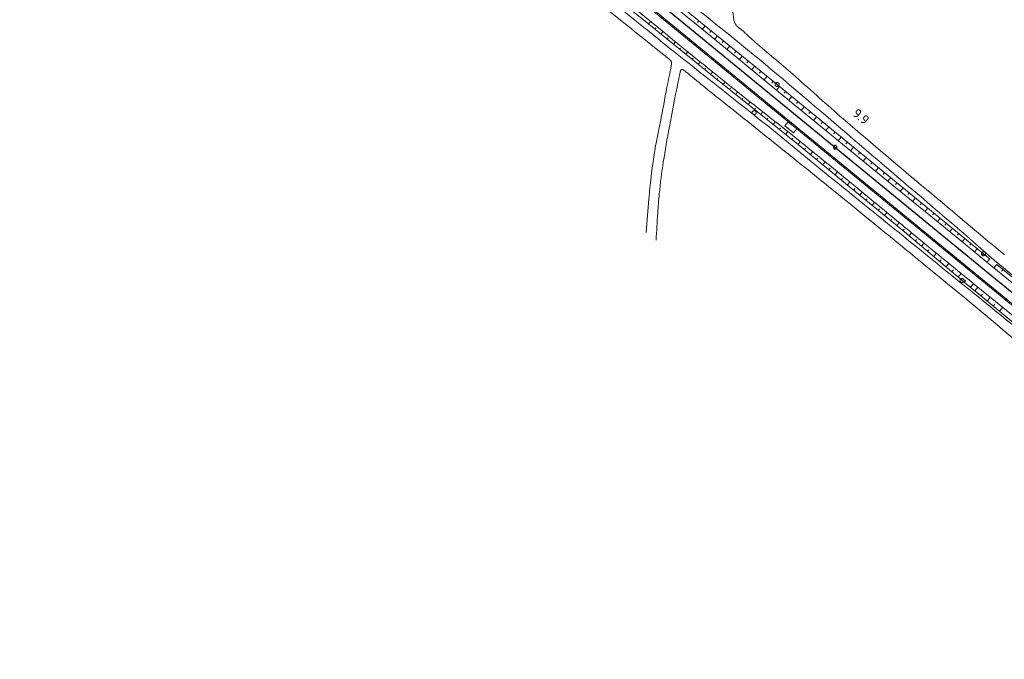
# Model space of a CAD drawing. Header units: metres. Extents: x 3425540 to 3446143, y 5432760 to 5444637.
# Tile 610 of 656: x 3443499 to 3443868, y 5436621 to 5436861. Entities that reach past the tile are written whole.
import ezdxf
from ezdxf.enums import TextEntityAlignment as Align

# ---------------------------------------------------------------- set-up
doc = ezdxf.new("R2010")
doc.units = ezdxf.units.M
for name, color, linetype, lineweight in [('B_Bestand', 9, 'Continuous', 18), ('B_Böschung', 9, 'Continuous', 18), ('B_Flurgrenzen', 9, 'Continuous', 18), ('B_Gleisachse', 9, 'Continuous', 25), ('B_Kilometrierung', 9, 'Continuous', 25), ('Bestand_Neu_Strecke 3443', 9, 'Continuous', 18)]:
    doc.layers.add(name, color=color, linetype=linetype, lineweight=lineweight)
doc.styles.get("Standard").update_dxf_attribs({"font": 'isocpeur.ttf'})

msp = doc.modelspace()

# ---------------------------------------------------------------- linework, layer by layer
at = {"layer": 'B_Bestand'}
msp.add_lwpolyline([(3443865.82, 5436769.46), (3443901.58, 5436740.15), (3443926.64, 5436719.49), (3443942.09, 5436706.86), (3443949.1, 5436701.45), (3443954.81, 5436696.78), (3443957.18, 5436694.81)], dxfattribs=at)
for points, knots in [([(3443742.28, 5436850.41), (3443736.88, 5436854.77), (3443731.48, 5436859.13), (3443726.08, 5436863.49), (3443715.71, 5436871.87), (3443705.29, 5436880.17), (3443694.92, 5436888.56), (3443677.21, 5436902.88), (3443659.56, 5436917.26), (3443641.89, 5436931.63), (3443629.56, 5436941.66), (3443617.23, 5436951.7), (3443604.92, 5436961.76), (3443598.4, 5436967.08), (3443591.96, 5436972.49), (3443585.45, 5436977.81), (3443571.11, 5436989.52), (3443556.77, 5437001.23), (3443542.43, 5437012.94), (3443525.93, 5437026.41), (3443509.43, 5437039.88), (3443492.93, 5437053.35), (3443476.44, 5437066.82), (3443459.98, 5437080.34), (3443443.52, 5437093.85), (3443430.97, 5437104.16), (3443418.46, 5437114.52), (3443405.93, 5437124.86), (3443402.28, 5437127.88), (3443398.67, 5437130.94), (3443395.02, 5437133.97), (3443393.44, 5437135.27), (3443391.81, 5437136.51), (3443390.15, 5437137.73), (3443388.55, 5437138.91), (3443386.89, 5437139.98), (3443385.17, 5437141), (3443382.66, 5437142.48), (3443380.11, 5437143.87), (3443377.5, 5437145.16), (3443375.42, 5437146.19), (3443373.34, 5437147.17), (3443371.21, 5437148.08), (3443368.17, 5437149.38), (3443365.13, 5437150.68), (3443362.01, 5437151.75), (3443358.91, 5437152.82), (3443355.81, 5437153.85), (3443352.7, 5437154.87), (3443346.93, 5437156.78), (3443341.14, 5437158.6), (3443335.36, 5437160.5), (3443332.3, 5437161.5), (3443329.39, 5437162.87), (3443326.46, 5437164.27), (3443325.87, 5437164.55), (3443325.36, 5437164.93), (3443324.85, 5437165.38), (3443324.5, 5437165.69), (3443324.23, 5437166.05), (3443324.05, 5437166.48), (3443323.83, 5437167.01), (3443323.7, 5437167.54), (3443323.7, 5437168.09), (3443323.68, 5437169.2), (3443323.69, 5437170.31), (3443323.7, 5437171.42), (3443323.7, 5437172.25), (3443323.7, 5437173.09), (3443323.75, 5437173.93), (3443323.78, 5437174.5), (3443324.18, 5437174.97), (3443324.55, 5437175.43), (3443324.89, 5437175.85), (3443325.22, 5437176.22), (3443325.66, 5437176.49), (3443326.67, 5437177.11), (3443327.78, 5437177.51), (3443328.77, 5437178.15), (3443329.49, 5437178.6), (3443330.2, 5437179.06), (3443330.91, 5437179.52)], [0, 0, 0, 0, 0.038283, 0.038283, 0.038283, 0.111821, 0.111821, 0.111821, 0.237444, 0.237444, 0.237444, 0.325152, 0.325152, 0.325152, 0.371546, 0.371546, 0.371546, 0.473681, 0.473681, 0.473681, 0.59117, 0.59117, 0.59117, 0.708653, 0.708653, 0.708653, 0.798248, 0.798248, 0.798248, 0.824389, 0.824389, 0.824389, 0.835695, 0.835695, 0.835695, 0.84665, 0.84665, 0.84665, 0.862712, 0.862712, 0.862712, 0.875456, 0.875456, 0.875456, 0.89368, 0.89368, 0.89368, 0.911726, 0.911726, 0.911726, 0.94524, 0.94524, 0.94524, 0.963018, 0.963018, 0.963018, 0.966611, 0.966611, 0.966611, 0.969128, 0.969128, 0.969128, 0.972158, 0.972158, 0.972158, 0.978265, 0.978265, 0.978265, 0.982892, 0.982892, 0.982892, 0.986019, 0.986019, 0.986019, 0.988832, 0.988832, 0.988832, 0.995329, 0.995329, 0.995329, 1, 1, 1, 1]), ([(3443274.95, 5437153.74), (3443278.89, 5437155.2), (3443282.83, 5437156.66), (3443286.77, 5437158.12), (3443290.33, 5437159.44), (3443293.91, 5437160.7), (3443297.48, 5437161.99), (3443299.14, 5437162.6), (3443300.8, 5437163.2), (3443302.46, 5437163.81), (3443303.02, 5437164.01), (3443303.58, 5437164.21), (3443304.17, 5437164.36), (3443305, 5437164.56), (3443305.84, 5437164.57), (3443306.69, 5437164.61), (3443307.41, 5437164.65), (3443308.13, 5437164.68), (3443308.85, 5437164.66), (3443309.71, 5437164.64), (3443310.56, 5437164.53), (3443311.41, 5437164.41), (3443312.25, 5437164.29), (3443313.07, 5437164.15), (3443313.88, 5437163.91), (3443315.05, 5437163.55), (3443316.18, 5437163.12), (3443317.3, 5437162.65), (3443319.03, 5437161.93), (3443320.69, 5437161.08), (3443322.43, 5437160.38), (3443324.51, 5437159.55), (3443326.6, 5437158.76), (3443328.75, 5437158.13), (3443330.57, 5437157.59), (3443332.41, 5437157.16), (3443334.23, 5437156.62), (3443336.85, 5437155.85), (3443339.47, 5437155.06), (3443342.08, 5437154.26), (3443345.78, 5437153.12), (3443349.46, 5437151.94), (3443353.12, 5437150.69), (3443357.08, 5437149.35), (3443360.93, 5437147.75), (3443364.79, 5437146.16), (3443369.01, 5437144.43), (3443373.14, 5437142.55), (3443377.24, 5437140.54), (3443380.04, 5437139.17), (3443382.78, 5437137.69), (3443385.34, 5437135.91), (3443388.31, 5437133.86), (3443391.2, 5437131.73), (3443394.04, 5437129.52), (3443396.53, 5437127.59), (3443399.03, 5437125.68), (3443401.48, 5437123.7), (3443404.46, 5437121.3), (3443407.43, 5437118.9), (3443410.38, 5437116.46), (3443416.81, 5437111.12), (3443423.23, 5437105.77), (3443429.67, 5437100.43), (3443434.12, 5437096.74), (3443438.58, 5437093.05), (3443443.05, 5437089.36), (3443464.51, 5437071.66), (3443486.01, 5437054.02), (3443507.58, 5437036.45), (3443526.19, 5437021.29), (3443544.84, 5437006.17), (3443563.46, 5436991.01), (3443583.75, 5436974.49), (3443604.03, 5436957.94), (3443624.32, 5436941.41), (3443648.88, 5436921.42), (3443673.39, 5436901.37), (3443698.1, 5436881.56), (3443712.39, 5436870.1), (3443726.68, 5436858.65), (3443740.97, 5436847.19)], [0, 0, 0, 0, 0.021887, 0.021887, 0.021887, 0.041667, 0.041667, 0.041667, 0.050868, 0.050868, 0.050868, 0.053989, 0.053989, 0.053989, 0.058377, 0.058377, 0.058377, 0.062134, 0.062134, 0.062134, 0.066609, 0.066609, 0.066609, 0.070976, 0.070976, 0.070976, 0.077304, 0.077304, 0.077304, 0.087041, 0.087041, 0.087041, 0.098693, 0.098693, 0.098693, 0.108566, 0.108566, 0.108566, 0.122796, 0.122796, 0.122796, 0.14295, 0.14295, 0.14295, 0.164683, 0.164683, 0.164683, 0.188403, 0.188403, 0.188403, 0.204599, 0.204599, 0.204599, 0.223344, 0.223344, 0.223344, 0.239734, 0.239734, 0.239734, 0.259664, 0.259664, 0.259664, 0.303203, 0.303203, 0.303203, 0.333355, 0.333355, 0.333355, 0.478253, 0.478253, 0.478253, 0.603309, 0.603309, 0.603309, 0.73963, 0.73963, 0.73963, 0.904592, 0.904592, 0.904592, 1, 1, 1, 1]), ([(3443538.58, 5437038.79), (3443558.26, 5437022.78), (3443577.95, 5437006.77), (3443597.64, 5436990.76), (3443618, 5436974.2), (3443638.1, 5436957.34), (3443658.41, 5436940.72), (3443674.85, 5436927.28), (3443691.35, 5436913.92), (3443707.91, 5436900.62), (3443721.04, 5436890.07), (3443734.3, 5436879.69), (3443747.45, 5436869.17), (3443759.31, 5436859.68), (3443771.22, 5436850.26), (3443782.83, 5436840.46), (3443795.64, 5436829.65), (3443808.37, 5436818.75), (3443821.11, 5436807.86), (3443833.22, 5436797.51), (3443845.41, 5436787.24), (3443857.42, 5436776.78), (3443860.11, 5436774.45), (3443862.79, 5436772.11), (3443865.47, 5436769.78)], [0, 0, 0, 0, 0.179809, 0.179809, 0.179809, 0.365729, 0.365729, 0.365729, 0.516202, 0.516202, 0.516202, 0.63554, 0.63554, 0.63554, 0.743142, 0.743142, 0.743142, 0.861912, 0.861912, 0.861912, 0.974793, 0.974793, 0.974793, 1, 1, 1, 1]), ([(3443868.03, 5436772.82), (3443857.75, 5436781.43), (3443847.47, 5436790.05), (3443837.19, 5436798.67), (3443826.93, 5436807.26), (3443816.75, 5436815.95), (3443806.59, 5436824.67), (3443800.62, 5436829.81), (3443794.81, 5436835.14), (3443788.87, 5436840.32), (3443784.22, 5436844.39), (3443779.44, 5436848.31), (3443774.77, 5436852.36), (3443773.25, 5436853.66), (3443771.85, 5436855.1), (3443770.36, 5436856.43), (3443769.66, 5436857.07), (3443768.85, 5436857.56), (3443768.12, 5436858.18), (3443767.88, 5436858.39), (3443767.7, 5436858.63), (3443767.52, 5436858.89), (3443767.15, 5436859.46), (3443766.87, 5436860.05), (3443766.75, 5436860.7), (3443766.51, 5436862.08), (3443766.41, 5436863.47), (3443766.43, 5436864.86), (3443766.44, 5436865.93), (3443766.47, 5436867.01), (3443766.54, 5436868.09), (3443766.62, 5436869.5), (3443766.74, 5436870.9), (3443766.97, 5436872.3), (3443767.23, 5436873.87), (3443767.65, 5436875.41), (3443768.23, 5436876.89), (3443768.97, 5436878.8), (3443769.8, 5436880.66), (3443770.53, 5436882.57), (3443774.68, 5436893.5), (3443778.84, 5436904.43), (3443782.99, 5436915.37)], [0, 0, 0, 0, 0.209649, 0.209649, 0.209649, 0.418878, 0.418878, 0.418878, 0.542048, 0.542048, 0.542048, 0.638673, 0.638673, 0.638673, 0.669935, 0.669935, 0.669935, 0.684757, 0.684757, 0.684757, 0.689611, 0.689611, 0.689611, 0.699827, 0.699827, 0.699827, 0.721559, 0.721559, 0.721559, 0.738388, 0.738388, 0.738388, 0.760452, 0.760452, 0.760452, 0.785279, 0.785279, 0.785279, 0.817164, 0.817164, 0.817164, 1, 1, 1, 1]), ([(3443742.28, 5436850.41), (3443752.53, 5436842.3), (3443762.77, 5436834.19), (3443773.02, 5436826.08), (3443784.53, 5436816.97), (3443795.79, 5436807.55), (3443807.21, 5436798.32), (3443814.26, 5436792.61), (3443821.33, 5436786.92), (3443828.38, 5436781.21), (3443837.64, 5436773.71), (3443846.91, 5436766.2), (3443856.17, 5436758.69)], [0, 0, 0, 0, 0.268086, 0.268086, 0.268086, 0.569253, 0.569253, 0.569253, 0.75538, 0.75538, 0.75538, 1, 1, 1, 1]), ([(3443733.89, 5436781.04), (3443734.23, 5436785.22), (3443734.56, 5436789.39), (3443734.9, 5436793.57), (3443735.12, 5436796.28), (3443735.39, 5436798.99), (3443735.69, 5436801.7), (3443736.19, 5436806.2), (3443736.86, 5436810.68), (3443737.72, 5436815.13), (3443738.2, 5436817.58), (3443738.72, 5436820.01), (3443739.19, 5436822.46), (3443740.02, 5436826.79), (3443740.84, 5436831.12), (3443741.67, 5436835.44), (3443742.19, 5436838.14), (3443742.76, 5436840.83), (3443743.3, 5436843.52), (3443743.37, 5436843.88), (3443743.41, 5436844.25), (3443743.43, 5436844.62), (3443743.44, 5436844.82), (3443743.37, 5436845.01), (3443743.26, 5436845.2), (3443743.12, 5436845.44), (3443742.97, 5436845.64), (3443742.77, 5436845.8), (3443742.17, 5436846.26), (3443741.57, 5436846.73), (3443740.97, 5436847.19)], [0, 0, 0, 0, 0.184812, 0.184812, 0.184812, 0.304857, 0.304857, 0.304857, 0.504586, 0.504586, 0.504586, 0.614588, 0.614588, 0.614588, 0.808885, 0.808885, 0.808885, 0.930087, 0.930087, 0.930087, 0.946261, 0.946261, 0.946261, 0.955204, 0.955204, 0.955204, 0.966608, 0.966608, 0.966608, 1, 1, 1, 1]), ([(3443737.59, 5436778.06), (3443737.8, 5436781.48), (3443738, 5436784.89), (3443738.2, 5436788.31), (3443738.34, 5436790.72), (3443738.56, 5436793.13), (3443738.8, 5436795.54), (3443739.19, 5436799.52), (3443739.68, 5436803.49), (3443740.3, 5436807.44), (3443741, 5436811.82), (3443741.76, 5436816.19), (3443742.56, 5436820.55), (3443743.57, 5436826.03), (3443744.66, 5436831.5), (3443745.73, 5436836.97), (3443746.03, 5436838.55), (3443746.38, 5436840.12), (3443746.8, 5436841.69), (3443746.84, 5436841.84), (3443746.94, 5436841.96), (3443747.08, 5436842.04), (3443747.16, 5436842.09), (3443747.24, 5436842.1), (3443747.32, 5436842.11), (3443747.41, 5436842.12), (3443747.5, 5436842.14), (3443747.58, 5436842.11), (3443747.7, 5436842.08), (3443747.81, 5436842.03), (3443747.9, 5436841.96), (3443750.13, 5436840.16), (3443752.3, 5436838.31), (3443754.53, 5436836.53), (3443758.05, 5436833.71), (3443761.56, 5436830.89), (3443765.07, 5436828.07), (3443772.43, 5436822.19), (3443779.81, 5436816.32), (3443787.15, 5436810.43), (3443799.31, 5436800.68), (3443811.41, 5436790.85), (3443823.47, 5436780.99), (3443833.63, 5436772.68), (3443843.79, 5436764.36), (3443853.95, 5436756.05)], [0, 0, 0, 0, 0.050755, 0.050755, 0.050755, 0.086649, 0.086649, 0.086649, 0.145981, 0.145981, 0.145981, 0.211764, 0.211764, 0.211764, 0.29448, 0.29448, 0.29448, 0.318444, 0.318444, 0.318444, 0.320658, 0.320658, 0.320658, 0.321913, 0.321913, 0.321913, 0.323209, 0.323209, 0.323209, 0.324945, 0.324945, 0.324945, 0.367344, 0.367344, 0.367344, 0.434182, 0.434182, 0.434182, 0.573985, 0.573985, 0.573985, 0.805198, 0.805198, 0.805198, 1, 1, 1, 1]), ([(3443958.08, 5436668.59), (3443952.1, 5436673.63), (3443946.13, 5436678.67), (3443940.15, 5436683.71), (3443935.4, 5436687.71), (3443930.66, 5436691.73), (3443925.9, 5436695.72), (3443902.05, 5436715.73), (3443878.19, 5436735.73), (3443854.34, 5436755.74)], [0, 0, 0, 0, 0.173133, 0.173133, 0.173133, 0.31065, 0.31065, 0.31065, 1, 1, 1, 1]), ([(3443856.56, 5436758.38), (3443867.62, 5436749.39), (3443878.68, 5436740.41), (3443889.74, 5436731.42), (3443893.21, 5436728.59), (3443896.61, 5436725.67), (3443900.03, 5436722.78), (3443904.5, 5436719), (3443908.95, 5436715.2), (3443913.43, 5436711.44), (3443915.28, 5436709.88), (3443917.14, 5436708.34), (3443918.99, 5436706.79), (3443933.61, 5436694.55), (3443948.1, 5436682.14), (3443962.76, 5436669.95), (3443963.51, 5436669.33), (3443964.27, 5436668.73), (3443965.03, 5436668.13), (3443965.83, 5436667.5), (3443966.63, 5436666.87), (3443967.43, 5436666.25), (3443968.14, 5436665.71), (3443968.95, 5436665.32), (3443969.63, 5436664.75), (3443970.37, 5436664.13), (3443971.1, 5436663.51), (3443971.84, 5436662.89)], [0, 0, 0, 0, 0.285545, 0.285545, 0.285545, 0.375351, 0.375351, 0.375351, 0.492576, 0.492576, 0.492576, 0.540999, 0.540999, 0.540999, 0.923193, 0.923193, 0.923193, 0.942592, 0.942592, 0.942592, 0.96295, 0.96295, 0.96295, 0.980749, 0.980749, 0.980749, 1, 1, 1, 1])]:
    msp.add_open_spline(points, degree=3, knots=knots, dxfattribs=at)
for points in [[(3443865.47, 5436769.78), (3443865.6, 5436769.67), (3443865.72, 5436769.56), (3443865.85, 5436769.45)], [(3443868.25, 5436772.63), (3443868.18, 5436772.69), (3443868.1, 5436772.75), (3443868.03, 5436772.82)], [(3443856.17, 5436758.69), (3443856.31, 5436758.58), (3443856.45, 5436758.47), (3443856.59, 5436758.35)], [(3443853.95, 5436756.05), (3443854.08, 5436755.95), (3443854.21, 5436755.84), (3443854.34, 5436755.74)]]:
    msp.add_open_spline(points, degree=3, dxfattribs=at)
at = {"layer": 'B_Böschung'}
for p, q in [((3443725.13, 5436881.52), (3443753.32, 5436858.43)), ((3443726.89, 5436865.55), (3443732.85, 5436860.68)), ((3443732.85, 5436860.68), (3443758.7, 5436839.76)), ((3443734.75, 5436859.15), (3443735.53, 5436860.11)), ((3443753.62, 5436860.39), (3443753.08, 5436859.73)), ((3443753.32, 5436858.43), (3443762.85, 5436850.7)), ((3443755.94, 5436858.5), (3443754.87, 5436857.17)), ((3443737.08, 5436857.26), (3443737.47, 5436857.74)), ((3443739.41, 5436855.37), (3443740.18, 5436856.32)), ((3443758.27, 5436856.6), (3443757.73, 5436855.94)), ((3443760.6, 5436854.71), (3443759.53, 5436853.39)), ((3443741.75, 5436853.48), (3443742.13, 5436853.96)), ((3443744.08, 5436851.6), (3443744.84, 5436852.53)), ((3443762.93, 5436852.82), (3443762.39, 5436852.16)), ((3443746.41, 5436849.71), (3443746.79, 5436850.17)), ((3443748.74, 5436847.82), (3443749.49, 5436848.75)), ((3443762.85, 5436850.7), (3443782.15, 5436834.87)), ((3443765.25, 5436850.93), (3443764.18, 5436849.61)), ((3443767.58, 5436849.03), (3443767.04, 5436848.37)), ((3443751.07, 5436845.93), (3443751.44, 5436846.39)), ((3443753.4, 5436844.05), (3443754.14, 5436844.96)), ((3443769.91, 5436847.14), (3443768.82, 5436845.8)), ((3443772.24, 5436845.25), (3443771.69, 5436844.57)), ((3443755.74, 5436842.16), (3443756.1, 5436842.61)), ((3443758.07, 5436840.27), (3443758.81, 5436841.18)), ((3443774.56, 5436843.35), (3443773.46, 5436842)), ((3443776.89, 5436841.46), (3443776.33, 5436840.78)), ((3443758.7, 5436839.76), (3443783.28, 5436820.07)), ((3443760.41, 5436838.39), (3443760.78, 5436838.86)), ((3443762.75, 5436836.52), (3443763.5, 5436837.46)), ((3443779.22, 5436839.57), (3443778.1, 5436838.19)), ((3443781.55, 5436837.68), (3443780.98, 5436836.98)), ((3443765.09, 5436834.64), (3443765.47, 5436835.12)), ((3443767.43, 5436832.77), (3443768.2, 5436833.73)), ((3443782.15, 5436834.87), (3443800.6, 5436819.75)), ((3443783.87, 5436835.78), (3443782.73, 5436834.39)), ((3443786.19, 5436833.88), (3443785.62, 5436833.18)), ((3443769.77, 5436830.89), (3443770.16, 5436831.38)), ((3443772.11, 5436829.02), (3443772.9, 5436830)), ((3443788.51, 5436831.98), (3443787.37, 5436830.59)), ((3443790.83, 5436830.08), (3443790.26, 5436829.38)), ((3443774.46, 5436827.14), (3443774.85, 5436827.64)), ((3443776.8, 5436825.26), (3443777.6, 5436826.27)), ((3443793.15, 5436828.17), (3443792.02, 5436826.79)), ((3443795.47, 5436826.27), (3443794.9, 5436825.58)), ((3443779.14, 5436823.39), (3443779.54, 5436823.89)), ((3443781.48, 5436821.51), (3443782.3, 5436822.53)), ((3443797.79, 5436824.37), (3443796.66, 5436822.98)), ((3443800.12, 5436822.47), (3443799.55, 5436821.78)), ((3443783.28, 5436820.07), (3443790.87, 5436814.02)), ((3443783.82, 5436819.64), (3443784.23, 5436820.15)), ((3443786.17, 5436817.77), (3443786.99, 5436818.8)), ((3443800.6, 5436819.75), (3443824.8, 5436799.96)), ((3443802.44, 5436820.57), (3443801.3, 5436819.18)), ((3443804.76, 5436818.67), (3443804.19, 5436817.98)), ((3443788.52, 5436815.9), (3443788.93, 5436816.41)), ((3443790.86, 5436814.03), (3443791.69, 5436815.06)), ((3443807.08, 5436816.77), (3443805.94, 5436815.38)), ((3443809.4, 5436814.87), (3443808.83, 5436814.18)), ((3443790.87, 5436814.02), (3443810.79, 5436797.66)), ((3443793.18, 5436812.13), (3443793.61, 5436812.65)), ((3443795.5, 5436810.22), (3443796.38, 5436811.3)), ((3443811.72, 5436812.96), (3443810.59, 5436811.59)), ((3443814.04, 5436811.06), (3443813.48, 5436810.38)), ((3443797.82, 5436808.32), (3443798.26, 5436808.86)), ((3443800.13, 5436806.41), (3443801.03, 5436807.5)), ((3443816.36, 5436809.16), (3443815.23, 5436807.79)), ((3443818.68, 5436807.26), (3443818.12, 5436806.58)), ((3443802.45, 5436804.51), (3443802.9, 5436805.06)), ((3443804.77, 5436802.6), (3443805.68, 5436803.71)), ((3443821, 5436805.36), (3443819.88, 5436803.99)), ((3443823.32, 5436803.46), (3443822.76, 5436802.78)), ((3443807.09, 5436800.7), (3443807.54, 5436801.25)), ((3443809.41, 5436798.8), (3443810.32, 5436799.9)), ((3443825.64, 5436801.56), (3443824.52, 5436800.19)), ((3443824.8, 5436799.96), (3443840.63, 5436787.09)), ((3443827.96, 5436799.66), (3443827.41, 5436798.98)), ((3443810.79, 5436797.66), (3443830.83, 5436781.2)), ((3443811.73, 5436796.89), (3443812.18, 5436797.45)), ((3443814.04, 5436794.99), (3443814.95, 5436796.1)), ((3443830.28, 5436797.76), (3443829.18, 5436796.41)), ((3443832.6, 5436795.85), (3443832.06, 5436795.18)), ((3443816.36, 5436793.09), (3443816.82, 5436793.64)), ((3443818.68, 5436791.18), (3443819.59, 5436792.29)), ((3443834.92, 5436793.95), (3443833.83, 5436792.62)), ((3443837.25, 5436792.05), (3443836.7, 5436791.39)), ((3443821, 5436789.28), (3443821.45, 5436789.83)), ((3443823.32, 5436787.37), (3443824.22, 5436788.47)), ((3443839.57, 5436790.15), (3443838.49, 5436788.84)), ((3443841.89, 5436788.25), (3443841.35, 5436787.6)), ((3443825.64, 5436785.47), (3443826.09, 5436786.02)), ((3443827.96, 5436783.57), (3443828.85, 5436784.65)), ((3443840.63, 5436787.09), (3443852.9, 5436777.05)), ((3443844.21, 5436786.35), (3443843.14, 5436785.04)), ((3443830.27, 5436781.66), (3443830.72, 5436782.2)), ((3443830.83, 5436781.2), (3443852.45, 5436762.96)), ((3443832.57, 5436779.73), (3443833.49, 5436780.83)), ((3443846.53, 5436784.45), (3443845.99, 5436783.79)), ((3443848.85, 5436782.55), (3443847.78, 5436781.24)), ((3443834.87, 5436777.8), (3443835.34, 5436778.36)), ((3443851.17, 5436780.64), (3443850.63, 5436779.99)), ((3443853.49, 5436778.74), (3443852.42, 5436777.44)), ((3443837.16, 5436775.86), (3443838.13, 5436777.02)), ((3443839.45, 5436773.93), (3443839.95, 5436774.52)), ((3443852.9, 5436777.05), (3443860.15, 5436771.16)), ((3443855.81, 5436776.84), (3443855.28, 5436776.19)), ((3443858.13, 5436774.94), (3443857.08, 5436773.65)), ((3443841.74, 5436771.99), (3443842.77, 5436773.21)), ((3443844.04, 5436770.06), (3443844.56, 5436770.68)), ((3443860.45, 5436773.04), (3443859.93, 5436772.4)), ((3443860.15, 5436771.16), (3443863.99, 5436768.01)), ((3443862.77, 5436771.13), (3443861.73, 5436769.87)), ((3443846.33, 5436768.12), (3443847.41, 5436769.4)), ((3443848.62, 5436766.19), (3443849.17, 5436766.84)), ((3443863.99, 5436768.01), (3443864.38, 5436767.69)), ((3443865.45, 5436768.97), (3443864.38, 5436767.69)), ((3443867.77, 5436767.07), (3443867.25, 5436766.43)), ((3443850.91, 5436764.26), (3443852.04, 5436765.59)), ((3443852.45, 5436762.96), (3443856.76, 5436759.4)), ((3443853.21, 5436762.32), (3443853.78, 5436763)), ((3443855.5, 5436760.38), (3443856.68, 5436761.79)), ((3443856.76, 5436759.4), (3443857.15, 5436759.08)), ((3443857.15, 5436759.08), (3443858.29, 5436760.49)), ((3443859.46, 5436757.17), (3443860.05, 5436757.87)), ((3443861.77, 5436755.25), (3443862.97, 5436756.7)), ((3443864.08, 5436753.34), (3443864.69, 5436754.08)), ((3443866.4, 5436751.43), (3443867.63, 5436752.92))]:
    msp.add_line(p, q, dxfattribs=at)
for points in [[(3443352.03, 5437189.15), (3443373.21, 5437171.83), (3443394.39, 5437154.51), (3443471.99, 5437090.46), (3443519.23, 5437051.48), (3443550.7, 5437025.75), (3443574.42, 5437006.5), (3443609.32, 5436978.34), (3443627.83, 5436963.6), (3443705.38, 5436899.62), (3443744.19, 5436868.05), (3443783, 5436836.49), (3443860.47, 5436773.03), (3443862.77, 5436771.13)], [(3443864.38, 5436767.69), (3443938.92, 5436706.94), (3443978.27, 5436674.51)], [(3443865.45, 5436768.97), (3443938.56, 5436709.38), (3443963.65, 5436688.62), (3443966.12, 5436686.58), (3443979.24, 5436675.73)], [(3443857.15, 5436759.08), (3443930.32, 5436698.59), (3443951.84, 5436680.83), (3443959.12, 5436674.64), (3444013.78, 5436630.05)], [(3443858.29, 5436760.49), (3443886.16, 5436737.9), (3443905.5, 5436721.72), (3443919.18, 5436710.18), (3443930.79, 5436700.59), (3443937.77, 5436694.67), (3443942.73, 5436690.53), (3443966.3, 5436670.89), (3443982.77, 5436657.33), (3443994.12, 5436648.01), (3444007.89, 5436636.47), (3444014.56, 5436631.08)]]:
    msp.add_lwpolyline(points, dxfattribs=at)
msp.add_open_spline([(3443375.25, 5437149.1), (3443375.81, 5437149.1), (3443376.37, 5437149.09), (3443376.93, 5437149.08), (3443377.6, 5437149.08), (3443378.26, 5437148.86), (3443378.9, 5437148.62), (3443379.84, 5437148.29), (3443380.72, 5437147.91), (3443381.58, 5437147.43), (3443382.57, 5437146.88), (3443383.54, 5437146.33), (3443384.45, 5437145.67), (3443385.59, 5437144.85), (3443386.7, 5437144), (3443387.83, 5437143.18), (3443389.32, 5437142.11), (3443390.79, 5437141.04), (3443392.3, 5437140.01), (3443393.97, 5437138.88), (3443395.73, 5437137.87), (3443397.42, 5437136.76), (3443398.85, 5437135.82), (3443400.3, 5437134.89), (3443401.69, 5437133.89), (3443402.51, 5437133.31), (3443403.32, 5437132.7), (3443404.13, 5437132.11), (3443406.33, 5437130.51), (3443408.59, 5437128.99), (3443410.76, 5437127.37), (3443412.16, 5437126.32), (3443413.48, 5437125.18), (3443414.82, 5437124.06), (3443416.43, 5437122.73), (3443418.02, 5437121.38), (3443419.59, 5437120), (3443420.97, 5437118.78), (3443422.21, 5437117.42), (3443423.59, 5437116.21), (3443426.67, 5437113.53), (3443429.76, 5437110.86), (3443432.88, 5437108.23), (3443435.98, 5437105.61), (3443439.1, 5437103), (3443442.19, 5437100.38), (3443446.41, 5437096.8), (3443450.59, 5437093.18), (3443454.81, 5437089.6), (3443459.18, 5437085.89), (3443463.56, 5437082.18), (3443467.99, 5437078.53), (3443472.05, 5437075.19), (3443476.11, 5437071.86), (3443480.17, 5437068.51), (3443488.56, 5437061.61), (3443496.94, 5437054.71), (3443505.32, 5437047.8), (3443510.65, 5437043.41), (3443515.91, 5437038.92), (3443521.29, 5437034.59), (3443526.93, 5437030.05), (3443532.57, 5437025.51), (3443538.21, 5437020.97), (3443542.92, 5437017.18), (3443547.63, 5437013.38), (3443552.34, 5437009.59), (3443562.08, 5437001.75), (3443571.51, 5436993.52), (3443581.17, 5436985.58), (3443593.86, 5436975.15), (3443606.56, 5436964.72), (3443619.31, 5436954.37), (3443633.05, 5436943.21), (3443646.84, 5436932.1), (3443660.58, 5436920.94), (3443674.71, 5436909.46), (3443688.79, 5436897.91), (3443702.92, 5436886.44), (3443710.57, 5436880.24), (3443718.28, 5436874.11), (3443725.93, 5436867.92), (3443736.55, 5436859.34), (3443747.07, 5436850.65), (3443757.69, 5436842.07), (3443770.06, 5436832.06), (3443782.72, 5436822.41), (3443795.07, 5436812.37), (3443803.17, 5436805.78), (3443811.24, 5436799.16), (3443819.3, 5436792.53), (3443824.43, 5436788.31), (3443829.54, 5436784.07), (3443834.67, 5436779.86), (3443842.43, 5436773.5), (3443850.18, 5436767.14), (3443857.93, 5436760.79)], degree=3, knots=[0, 0, 0, 0, 0.002696, 0.002696, 0.002696, 0.005967, 0.005967, 0.005967, 0.010693, 0.010693, 0.010693, 0.01612, 0.01612, 0.01612, 0.022894, 0.022894, 0.022894, 0.031722, 0.031722, 0.031722, 0.041492, 0.041492, 0.041492, 0.049796, 0.049796, 0.049796, 0.054667, 0.054667, 0.054667, 0.067808, 0.067808, 0.067808, 0.076247, 0.076247, 0.076247, 0.08634, 0.08634, 0.08634, 0.095231, 0.095231, 0.095231, 0.114972, 0.114972, 0.114972, 0.134608, 0.134608, 0.134608, 0.161356, 0.161356, 0.161356, 0.189103, 0.189103, 0.189103, 0.214529, 0.214529, 0.214529, 0.267048, 0.267048, 0.267048, 0.300464, 0.300464, 0.300464, 0.335484, 0.335484, 0.335484, 0.364725, 0.364725, 0.364725, 0.425207, 0.425207, 0.425207, 0.504659, 0.504659, 0.504659, 0.59027, 0.59027, 0.59027, 0.678325, 0.678325, 0.678325, 0.725942, 0.725942, 0.725942, 0.791944, 0.791944, 0.791944, 0.868916, 0.868916, 0.868916, 0.9194, 0.9194, 0.9194, 0.95152, 0.95152, 0.95152, 1, 1, 1, 1], dxfattribs=at)
msp.add_open_spline([(3443857.93, 5436760.79), (3443858.06, 5436760.68), (3443858.19, 5436760.57), (3443858.31, 5436760.47)], degree=3, dxfattribs=at)
at = {"layer": 'B_Flurgrenzen'}
for points in [[(3443783.75, 5436836.49), (3443783.75, 5436836.58), (3443783.73, 5436836.67), (3443783.7, 5436836.77), (3443783.66, 5436836.85), (3443783.6, 5436836.93), (3443783.55, 5436837), (3443783.48, 5436837.07), (3443783.4, 5436837.12), (3443783.32, 5436837.17), (3443783.23, 5436837.2), (3443783.14, 5436837.22), (3443783.05, 5436837.23), (3443782.96, 5436837.23), (3443782.86, 5436837.22), (3443782.77, 5436837.2), (3443782.68, 5436837.17), (3443782.6, 5436837.12), (3443782.52, 5436837.07), (3443782.46, 5436837), (3443782.4, 5436836.93), (3443782.35, 5436836.85), (3443782.31, 5436836.77), (3443782.28, 5436836.67), (3443782.26, 5436836.58), (3443782.25, 5436836.49), (3443782.26, 5436836.4), (3443782.28, 5436836.31), (3443782.31, 5436836.21), (3443782.35, 5436836.13), (3443782.4, 5436836.05), (3443782.46, 5436835.98), (3443782.52, 5436835.91), (3443782.6, 5436835.86), (3443782.68, 5436835.81), (3443782.77, 5436835.78), (3443782.86, 5436835.76), (3443782.96, 5436835.75), (3443783.05, 5436835.75), (3443783.14, 5436835.76), (3443783.23, 5436835.78), (3443783.32, 5436835.81), (3443783.4, 5436835.86), (3443783.48, 5436835.91), (3443783.55, 5436835.98), (3443783.6, 5436836.05), (3443783.66, 5436836.13), (3443783.7, 5436836.21), (3443783.73, 5436836.31), (3443783.75, 5436836.4), (3443783.75, 5436836.49)], [(3443775.14, 5436825.95), (3443775.14, 5436826.04), (3443775.12, 5436826.13), (3443775.09, 5436826.22), (3443775.05, 5436826.31), (3443775, 5436826.38), (3443774.94, 5436826.46), (3443774.87, 5436826.53), (3443774.8, 5436826.58), (3443774.71, 5436826.63), (3443774.62, 5436826.66), (3443774.54, 5436826.68), (3443774.44, 5436826.69), (3443774.35, 5436826.69), (3443774.25, 5436826.68), (3443774.16, 5436826.66), (3443774.08, 5436826.63), (3443773.99, 5436826.58), (3443773.92, 5436826.53), (3443773.85, 5436826.46), (3443773.79, 5436826.38), (3443773.74, 5436826.31), (3443773.7, 5436826.22), (3443773.67, 5436826.13), (3443773.65, 5436826.04), (3443773.64, 5436825.95), (3443773.65, 5436825.85), (3443773.67, 5436825.76), (3443773.7, 5436825.67), (3443773.74, 5436825.59), (3443773.79, 5436825.51), (3443773.85, 5436825.43), (3443773.92, 5436825.37), (3443773.99, 5436825.31), (3443774.08, 5436825.27), (3443774.16, 5436825.24), (3443774.25, 5436825.21), (3443774.35, 5436825.2), (3443774.44, 5436825.2), (3443774.54, 5436825.21), (3443774.62, 5436825.24), (3443774.71, 5436825.27), (3443774.8, 5436825.31), (3443774.87, 5436825.37), (3443774.94, 5436825.43), (3443775, 5436825.51), (3443775.05, 5436825.59), (3443775.09, 5436825.67), (3443775.12, 5436825.76), (3443775.14, 5436825.85), (3443775.14, 5436825.95)], [(3443861.22, 5436773.03), (3443861.21, 5436773.12), (3443861.19, 5436773.21), (3443861.17, 5436773.3), (3443861.12, 5436773.39), (3443861.07, 5436773.46), (3443861.01, 5436773.54), (3443860.95, 5436773.61), (3443860.87, 5436773.66), (3443860.79, 5436773.71), (3443860.7, 5436773.74), (3443860.61, 5436773.76), (3443860.52, 5436773.77), (3443860.42, 5436773.77), (3443860.33, 5436773.76), (3443860.24, 5436773.74), (3443860.15, 5436773.71), (3443860.07, 5436773.66), (3443859.99, 5436773.61), (3443859.93, 5436773.54), (3443859.87, 5436773.46), (3443859.81, 5436773.39), (3443859.77, 5436773.3), (3443859.74, 5436773.21), (3443859.72, 5436773.12), (3443859.72, 5436773.03), (3443859.72, 5436772.93), (3443859.74, 5436772.84), (3443859.77, 5436772.75), (3443859.81, 5436772.67), (3443859.87, 5436772.59), (3443859.93, 5436772.51), (3443859.99, 5436772.45), (3443860.07, 5436772.39), (3443860.15, 5436772.35), (3443860.24, 5436772.32), (3443860.33, 5436772.29), (3443860.42, 5436772.28), (3443860.52, 5436772.28), (3443860.61, 5436772.29), (3443860.7, 5436772.32), (3443860.79, 5436772.35), (3443860.87, 5436772.39), (3443860.95, 5436772.45), (3443861.01, 5436772.51), (3443861.07, 5436772.59), (3443861.12, 5436772.67), (3443861.17, 5436772.75), (3443861.19, 5436772.84), (3443861.21, 5436772.93), (3443861.22, 5436773.03)], [(3443853.2, 5436762.96), (3443853.19, 5436763.06), (3443853.17, 5436763.14), (3443853.14, 5436763.24), (3443853.1, 5436763.32), (3443853.05, 5436763.4), (3443852.99, 5436763.48), (3443852.92, 5436763.54), (3443852.85, 5436763.59), (3443852.77, 5436763.64), (3443852.68, 5436763.67), (3443852.59, 5436763.69), (3443852.49, 5436763.71), (3443852.4, 5436763.71), (3443852.3, 5436763.69), (3443852.22, 5436763.67), (3443852.13, 5436763.64), (3443852.04, 5436763.59), (3443851.97, 5436763.54), (3443851.9, 5436763.48), (3443851.84, 5436763.4), (3443851.79, 5436763.32), (3443851.75, 5436763.24), (3443851.72, 5436763.14), (3443851.7, 5436763.06), (3443851.7, 5436762.96), (3443851.7, 5436762.87), (3443851.72, 5436762.78), (3443851.75, 5436762.68), (3443851.79, 5436762.6), (3443851.84, 5436762.52), (3443851.9, 5436762.45), (3443851.97, 5436762.38), (3443852.04, 5436762.33), (3443852.13, 5436762.28), (3443852.22, 5436762.25), (3443852.3, 5436762.23), (3443852.4, 5436762.22), (3443852.49, 5436762.22), (3443852.59, 5436762.23), (3443852.68, 5436762.25), (3443852.77, 5436762.28), (3443852.85, 5436762.33), (3443852.92, 5436762.38), (3443852.99, 5436762.45), (3443853.05, 5436762.52), (3443853.1, 5436762.6), (3443853.14, 5436762.68), (3443853.17, 5436762.78), (3443853.19, 5436762.87), (3443853.2, 5436762.96)]]:
    msp.add_lwpolyline(points, dxfattribs=at)
at = {"layer": 'B_Gleisachse'}
for p, q in [((3443148.54, 5437351.31), (3443862.18, 5436765.86)), ((3443862.18, 5436765.86), (3444500.32, 5436242.34))]:
    msp.add_line(p, q, dxfattribs=at)
at = {"layer": 'B_Kilometrierung'}
msp.add_lwpolyline([(3443805.41, 5436812.96), (3443805.4, 5436813.04), (3443805.39, 5436813.12), (3443805.36, 5436813.2), (3443805.33, 5436813.27), (3443805.28, 5436813.34), (3443805.23, 5436813.4), (3443805.17, 5436813.46), (3443805.11, 5436813.5), (3443805.03, 5436813.55), (3443804.96, 5436813.58), (3443804.88, 5436813.6), (3443804.8, 5436813.61), (3443804.72, 5436813.61), (3443804.63, 5436813.6), (3443804.56, 5436813.58), (3443804.48, 5436813.55), (3443804.41, 5436813.5), (3443804.34, 5436813.46), (3443804.28, 5436813.4), (3443804.23, 5436813.34), (3443804.19, 5436813.27), (3443804.15, 5436813.2), (3443804.13, 5436813.12), (3443804.11, 5436813.04), (3443804.11, 5436812.96), (3443804.11, 5436812.87), (3443804.13, 5436812.79), (3443804.15, 5436812.72), (3443804.19, 5436812.64), (3443804.23, 5436812.57), (3443804.28, 5436812.51), (3443804.34, 5436812.45), (3443804.41, 5436812.41), (3443804.48, 5436812.37), (3443804.56, 5436812.34), (3443804.63, 5436812.32), (3443804.72, 5436812.31), (3443804.8, 5436812.31), (3443804.88, 5436812.32), (3443804.96, 5436812.34), (3443805.03, 5436812.37), (3443805.11, 5436812.41), (3443805.17, 5436812.45), (3443805.23, 5436812.51), (3443805.28, 5436812.57), (3443805.33, 5436812.64), (3443805.36, 5436812.72), (3443805.39, 5436812.79), (3443805.4, 5436812.87), (3443805.41, 5436812.96)], dxfattribs=at)
at = {"layer": 'Bestand_Neu_Strecke 3443', "linetype": 'Continuous'}
for p, q in [((3443346.51, 5437184.05), (3443859.8, 5436762.96)), ((3443346.83, 5437184.44), (3443860.12, 5436763.34)), ((3443859.8, 5436762.96), (3444497.94, 5436239.44)), ((3443860.12, 5436763.34), (3444498.26, 5436239.83))]:
    msp.add_line(p, q, dxfattribs=at)
at = {"layer": 'Bestand_Neu_Strecke 3443'}
msp.add_lwpolyline([(3443785.95, 5436821.02), (3443789.18, 5436818.37), (3443790.41, 5436819.88), (3443787.18, 5436822.53)], close=True, dxfattribs=at)

# ---------------------------------------------------------------- texts
at = {"layer": 'B_Kilometrierung'}
msp.add_text('9.9', height=3.499, rotation=320.6351, dxfattribs=at).set_placement((3443814.48, 5436824.46), align=Align.MIDDLE)

doc.saveas('drawing.dxf')
